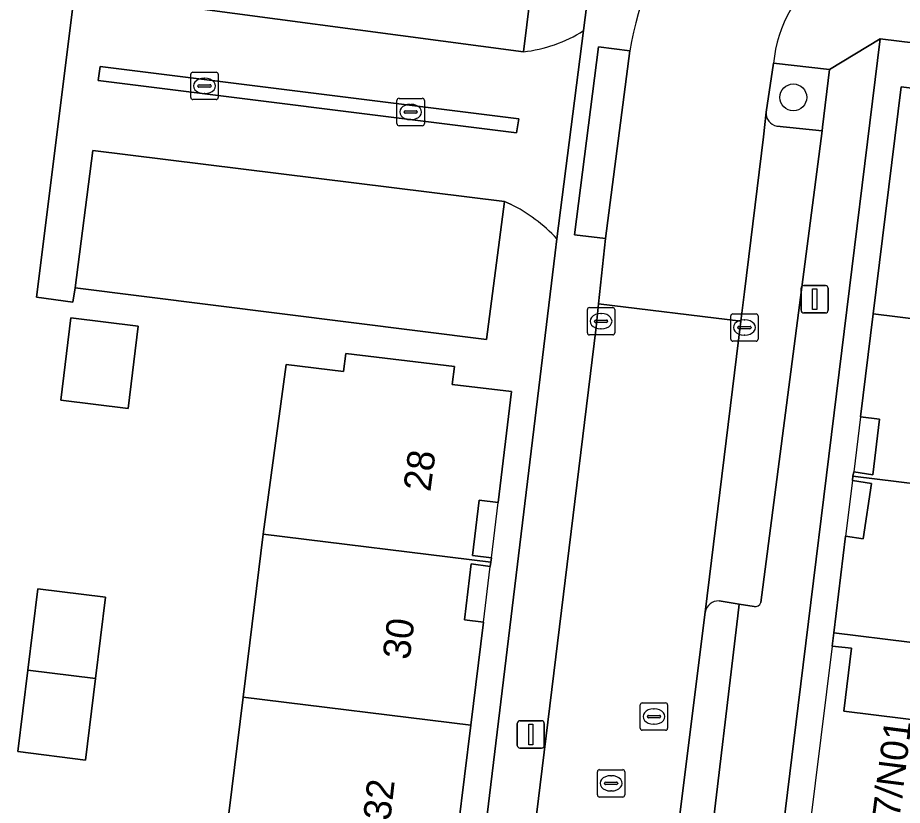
# Model space of a CAD drawing. Extents: x 161692 to 162379, y 380760 to 381678.
# Drawn here: x 161973.52 to 162005.87, y 381510.85 to 381539.66 of the extents above; entities that cross this region are included whole.
import ezdxf

# ---------------------------------------------------------------- set-up
doc = ezdxf.new("R2010")
doc.units = 0
for name, color, linetype in [('IMGEO_Boom', 7, 'Continuous'), ('IMGEO_Erf', 7, 'Continuous'), ('IMGEO_Groenvoorziening', 7, 'Continuous'), ('IMGEO_Kolk', 7, 'Continuous'), ('IMGEO_Lichtmast', 7, 'Continuous'), ('IMGEO_Pand', 7, 'Continuous'), ('IMGEO_Pand_nummerreeks', 7, 'Continuous'), ('IMGEO_Pand_overbouw', 7, 'Continuous'), ('IMGEO_Parkeervlak_open', 7, 'Continuous'), ('IMGEO_Rijbaan_lokaal_open', 7, 'Continuous'), ('IMGEO_Rioolput', 7, 'Continuous'), ('IMGEO_Voetpad_open', 7, 'Continuous')]:
    doc.layers.add(name, color=color, linetype=linetype)

msp = doc.modelspace()

# ---------------------------------------------------------------- linework, layer by layer
at = {"layer": 'IMGEO_Boom'}
msp.add_circle((162001.884, 381536.743), 0.489, dxfattribs=at)
at = {"layer": 'IMGEO_Erf'}
for points in [[(161991.54, 381532.84), (161991.326, 381532.938), (161990.661, 381527.885), (161975.621, 381529.772), (161975.536, 381529.247), (161974.209, 381529.432), (161976.241, 381545.619), (161976.992, 381551.317), (161977.738, 381556.214), (161993.237, 381554.387), (161995.71, 381554.098), (161996.13, 381554.049), (161996.809, 381559.24), (161996.499, 381559.276), (161995.759, 381559.362), (161995.823, 381559.901), (161996.552, 381559.848), (162000.576, 381593.248), (162001.207, 381593.163), (162001.667, 381596.893), (162001.035, 381596.977), (162002.392, 381607.998)], [(162011.328, 381513.359), (162003.733, 381514.294), (162004.013, 381516.592), (162003.304, 381516.673), (162003.363, 381517.155), (162003.797, 381520.693), (162004.438, 381520.597), (162004.744, 381522.624), (162004.045, 381522.729), (162004.065, 381522.888), (162004.096, 381523.046), (162004.787, 381522.933), (162005.037, 381524.968), (162004.336, 381525.054), (162004.8, 381528.823), (162005.823, 381537.129), (162013.238, 381536.209)], [(161988.158, 381489.548), (161993.174, 381531.061), (161993.239, 381531.571)], [(161981.038, 381508.866), (161981.769, 381514.81), (161982.502, 381520.767), (161983.345, 381526.972), (161985.441, 381526.72), (161985.519, 381527.375), (161989.491, 381526.896), (161989.412, 381526.241), (161991.576, 381525.98), (161991.088, 381521.927), (161990.393, 381522.011), (161990.149, 381519.986), (161990.844, 381519.902), (161990.822, 381519.744), (161990.8, 381519.586), (161990.103, 381519.681), (161989.866, 381517.632), (161990.561, 381517.546), (161990.09, 381513.787), (161989.627, 381510.026)]]:
    msp.add_lwpolyline(points, dxfattribs=at)
for points in [[(162134.534, 381522.993), (162121.812, 381524.568), (162005.061, 381538.886), (162002.066, 381514.499), (162001.603, 381510.725), (161998.605, 381486.311), (162116.422, 381471.873), (162120.422, 381471.33), (162128.114, 381470.452)], [(161975.468, 381528.678), (161977.933, 381528.376), (161977.564, 381525.367), (161975.099, 381525.669)], [(161974.261, 381518.773), (161976.741, 381518.467), (161976.373, 381515.487), (161976.005, 381512.507), (161973.525, 381512.813), (161973.893, 381515.792)]]:
    msp.add_lwpolyline(points, close=True, dxfattribs=at)
msp.add_arc((161988.805, 381527.406), 6.083, 43.2058, 63.2814, dxfattribs=at)
at = {"layer": 'IMGEO_Groenvoorziening'}
for points in [[(161995.28, 381547.551), (161995.471, 381549.008), (161995.058, 381549.061), (161992.59, 381549.365), (161976.992, 381551.317), (161976.241, 381545.619), (161977.606, 381545.442), (161992.65, 381543.552), (161992.013, 381538.408)], [(161994.211, 381539.183), (161995.28, 381547.551)], [(162003.211, 381537.763), (162001.156, 381537.994), (162000.892, 381536.204)], [(162001.281, 381535.692), (162002.939, 381535.516), (162002.955, 381535.648), (162003.211, 381537.763)]]:
    msp.add_lwpolyline(points, dxfattribs=at)
for centre, radius, start, end in [((161991.46, 381543.481), 5.103, 276.222, 302.6226), ((162001.369, 381536.163), 0.479, 175.0531, 259.3995)]:
    msp.add_arc(centre, radius, start, end, dxfattribs=at)
at = {"layer": 'IMGEO_Kolk'}
for p, q in [((161979.854, 381536.735), (161979.854, 381537.587)), ((161979.929, 381537.661), (161980.781, 381537.661)), ((161980.855, 381537.587), (161980.855, 381536.735)), ((161980.342, 381537.441), (161980.367, 381537.441)), ((161980.113, 381537.155), (161980.113, 381537.167)), ((161980.551, 381537.118), (161980.153, 381537.118)), ((161980.156, 381537.204), (161980.554, 381537.204)), ((161980.597, 381537.167), (161980.597, 381537.155)), ((161980.781, 381536.661), (161979.929, 381536.661)), ((161980.365, 381536.881), (161980.34, 381536.881)), ((161987.392, 381535.781), (161987.392, 381536.633)), ((161987.467, 381536.707), (161988.319, 381536.707)), ((161988.393, 381536.633), (161988.393, 381535.781)), ((161987.88, 381536.487), (161987.905, 381536.487)), ((161987.651, 381536.201), (161987.651, 381536.213)), ((161988.089, 381536.164), (161987.691, 381536.164)), ((161987.694, 381536.25), (161988.092, 381536.25)), ((161988.135, 381536.213), (161988.135, 381536.201)), ((161988.319, 381535.707), (161987.467, 381535.707)), ((161987.903, 381535.927), (161987.878, 381535.927)), ((161994.353, 381528.128), (161994.353, 381528.98)), ((161994.428, 381529.054), (161995.28, 381529.054)), ((161995.354, 381528.98), (161995.354, 381528.128)), ((161994.612, 381528.548), (161994.612, 381528.56)), ((161994.655, 381528.597), (161995.053, 381528.597)), ((161994.841, 381528.834), (161994.866, 381528.834)), ((161995.096, 381528.56), (161995.096, 381528.548)), ((161999.596, 381527.899), (161999.596, 381528.751)), ((161999.671, 381528.825), (162000.523, 381528.825)), ((162000.084, 381528.605), (162000.109, 381528.605)), ((162000.597, 381528.751), (162000.597, 381527.899)), ((161995.05, 381528.511), (161994.652, 381528.511)), ((161994.864, 381528.274), (161994.839, 381528.274)), ((161999.855, 381528.319), (161999.855, 381528.331)), ((162000.293, 381528.282), (161999.895, 381528.282)), ((161999.898, 381528.368), (162000.296, 381528.368)), ((162000.339, 381528.331), (162000.339, 381528.319)), ((161995.28, 381528.054), (161994.428, 381528.054)), ((162000.107, 381528.045), (162000.082, 381528.045)), ((162000.523, 381527.825), (161999.671, 381527.825))]:
    msp.add_line(p, q, dxfattribs=at)
for points in [[(161979.854, 381536.735), (161979.854, 381537.587)], [(161979.929, 381537.661), (161980.781, 381537.661)], [(161980.855, 381537.587), (161980.855, 381536.735)], [(161980.781, 381536.661), (161979.929, 381536.661)], [(161987.392, 381535.781), (161987.392, 381536.633)], [(161987.467, 381536.707), (161988.319, 381536.707)], [(161988.393, 381536.633), (161988.393, 381535.781)], [(161988.319, 381535.707), (161987.467, 381535.707)], [(161994.353, 381528.128), (161994.353, 381528.98)], [(161994.428, 381529.054), (161995.28, 381529.054)], [(161995.354, 381528.98), (161995.354, 381528.128)], [(161999.596, 381527.899), (161999.596, 381528.751)], [(161999.671, 381528.825), (162000.523, 381528.825)], [(162000.597, 381528.751), (162000.597, 381527.899)], [(161995.28, 381528.054), (161994.428, 381528.054)], [(162000.523, 381527.825), (161999.671, 381527.825)]]:
    msp.add_lwpolyline(points, dxfattribs=at)
for centre, radius, start, end in [((161979.931, 381537.585), 0.0765, 91.552, 178.448), ((161979.931, 381537.585), 0.0765, 91.552, 178.448), ((161980.779, 381537.585), 0.0765, 1.552, 88.448), ((161980.779, 381537.585), 0.0765, 1.552, 88.448), ((161980.153, 381537.164), 0.0403, 85.8775, 175.7526), ((161980.15, 381537.154), 0.0366, 178.938, 274.7102), ((161980.554, 381537.161), 0.043, 264.8664, 352.4533), ((161980.558, 381537.166), 0.0386, 1.7309, 96.639), ((161979.931, 381536.737), 0.0765, 181.552, 268.448), ((161979.931, 381536.737), 0.0765, 181.552, 268.448), ((161980.779, 381536.737), 0.0765, 271.552, 358.448), ((161980.779, 381536.737), 0.0765, 271.552, 358.448), ((161987.469, 381536.631), 0.0765, 91.552, 178.448), ((161987.469, 381536.631), 0.0765, 91.552, 178.448), ((161988.317, 381536.631), 0.0765, 1.552, 88.448), ((161988.317, 381536.631), 0.0765, 1.552, 88.448), ((161987.691, 381536.21), 0.0403, 85.8775, 175.7526), ((161987.688, 381536.2), 0.0366, 178.938, 274.7102), ((161988.092, 381536.207), 0.043, 264.8664, 352.4533), ((161988.096, 381536.212), 0.0386, 1.7309, 96.639), ((161987.469, 381535.783), 0.0765, 181.552, 268.448), ((161987.469, 381535.783), 0.0765, 181.552, 268.448), ((161988.317, 381535.783), 0.0765, 271.552, 358.448), ((161988.317, 381535.783), 0.0765, 271.552, 358.448), ((161994.43, 381528.978), 0.0765, 91.552, 178.448), ((161994.43, 381528.978), 0.0765, 91.552, 178.448), ((161995.278, 381528.978), 0.0765, 1.552, 88.448), ((161995.278, 381528.978), 0.0765, 1.552, 88.448), ((161994.652, 381528.557), 0.0403, 85.8775, 175.7526), ((161994.649, 381528.547), 0.0366, 178.938, 274.7102), ((161995.053, 381528.554), 0.043, 264.8664, 352.4533), ((161995.057, 381528.559), 0.0386, 1.7309, 96.639), ((161999.673, 381528.749), 0.0765, 91.552, 178.448), ((161999.673, 381528.749), 0.0765, 91.552, 178.448), ((162000.521, 381528.749), 0.0765, 1.552, 88.448), ((162000.521, 381528.749), 0.0765, 1.552, 88.448), ((161999.895, 381528.328), 0.0403, 85.8775, 175.7526), ((161999.892, 381528.318), 0.0366, 178.938, 274.7102), ((162000.296, 381528.325), 0.043, 264.8664, 352.4533), ((162000.3, 381528.33), 0.0386, 1.7309, 96.639), ((161994.43, 381528.13), 0.0765, 181.552, 268.448), ((161994.43, 381528.13), 0.0765, 181.552, 268.448), ((161995.278, 381528.13), 0.0765, 271.552, 358.448), ((161995.278, 381528.13), 0.0765, 271.552, 358.448), ((161999.673, 381527.901), 0.0765, 181.552, 268.448), ((161999.673, 381527.901), 0.0765, 181.552, 268.448), ((162000.521, 381527.901), 0.0765, 271.552, 358.448), ((162000.521, 381527.901), 0.0765, 271.552, 358.448)]:
    msp.add_arc(centre, radius, start, end, dxfattribs=at)
for centre, major_axis, ratio, start_param, end_param in [((161980.341, 381537.161), (-0.387, 0.002), 0.722429, 4.712389, 7.853982), ((161980.366, 381537.161), (-0.39, 0.002), 0.717154, 1.570796, 4.712389), ((161987.879, 381536.207), (-0.387, 0.002), 0.722429, 4.712389, 7.853982), ((161987.904, 381536.207), (-0.39, 0.002), 0.717154, 1.570796, 4.712389), ((161994.84, 381528.554), (-0.387, 0.002), 0.722429, 4.712389, 7.853982), ((161994.865, 381528.554), (-0.39, 0.002), 0.717154, 1.570796, 4.712389), ((162000.083, 381528.325), (-0.387, 0.002), 0.722429, 4.712389, 7.853982), ((162000.108, 381528.325), (-0.39, 0.002), 0.717154, 1.570796, 4.712389)]:
    msp.add_ellipse(centre, major_axis=major_axis, ratio=ratio, start_param=start_param, end_param=end_param, dxfattribs=at)
at = {"layer": 'IMGEO_Lichtmast'}
for p, q in [((162002.269, 381529.86), (162003.059, 381529.86)), ((162003.059, 381529.86), (162002.269, 381529.86)), ((162002.169, 381528.96), (162002.169, 381529.76)), ((162002.169, 381529.76), (162002.169, 381528.96)), ((162003.159, 381529.76), (162003.159, 381528.96)), ((162003.159, 381528.96), (162003.159, 381529.76)), ((162003.059, 381528.86), (162002.269, 381528.86)), ((162002.269, 381528.86), (162003.059, 381528.86)), ((161991.79, 381513.043), (161991.79, 381513.843)), ((161991.79, 381513.843), (161991.79, 381513.043)), ((161991.89, 381513.943), (161992.68, 381513.943)), ((161992.68, 381513.943), (161991.89, 381513.943)), ((161992.78, 381513.843), (161992.78, 381513.043)), ((161992.78, 381513.043), (161992.78, 381513.843)), ((161992.68, 381512.943), (161991.89, 381512.943)), ((161991.89, 381512.943), (161992.68, 381512.943))]:
    msp.add_line(p, q, dxfattribs=at)
for points in [[(162002.589, 381529.735), (162002.739, 381529.735), (162002.739, 381528.985), (162002.589, 381528.985), (162002.589, 381529.735)], [(161992.21, 381513.818), (161992.36, 381513.818), (161992.36, 381513.068), (161992.21, 381513.068), (161992.21, 381513.818)]]:
    msp.add_lwpolyline(points, dxfattribs=at)
for centre, start, end in [((162002.269, 381529.76), 90, 180), ((162002.269, 381529.76), 90, 180), ((162003.059, 381529.76), 0, 90), ((162003.059, 381529.76), 360, 90), ((162002.269, 381528.96), 180, 270), ((162002.269, 381528.96), 180, 270), ((162003.059, 381528.96), 270, 0), ((162003.059, 381528.96), 270, 0), ((161991.89, 381513.843), 90, 180), ((161991.89, 381513.843), 90, 180), ((161992.68, 381513.843), 0, 90), ((161992.68, 381513.843), 360, 90), ((161991.89, 381513.043), 180, 270), ((161991.89, 381513.043), 180, 270), ((161992.68, 381513.043), 270, 0), ((161992.68, 381513.043), 270, 0)]:
    msp.add_arc(centre, 0.1, start, end, dxfattribs=at)
at = {"layer": 'IMGEO_Pand'}
for points in [[(162015.808, 381535.193), (162015.893, 381535.888), (162015.476, 381535.938), (162015.392, 381535.254), (162013.152, 381535.514), (162013.238, 381536.209), (162005.823, 381537.129), (162004.8, 381528.823), (162013.104, 381527.799), (162014.869, 381527.582)], [(161977.564, 381525.367), (161977.933, 381528.376), (161975.468, 381528.678), (161975.099, 381525.669)], [(162013.104, 381527.799), (162004.8, 381528.823), (162004.336, 381525.054), (162005.037, 381524.968), (162004.787, 381522.933), (162004.096, 381523.046), (162004.065, 381522.888), (162012.374, 381521.863)], [(161983.345, 381526.972), (161982.502, 381520.767), (161990.822, 381519.744), (161990.844, 381519.902), (161990.149, 381519.986), (161990.393, 381522.011), (161991.088, 381521.927), (161991.576, 381525.98), (161989.412, 381526.241), (161989.491, 381526.896), (161985.519, 381527.375), (161985.441, 381526.72)], [(162012.374, 381521.863), (162004.065, 381522.888), (162004.045, 381522.729), (162004.744, 381522.624), (162004.438, 381520.597), (162003.797, 381520.693), (162003.363, 381517.155), (162011.669, 381516.13)], [(161990.8, 381519.586), (161990.822, 381519.744), (161982.502, 381520.767), (161981.769, 381514.81), (161990.09, 381513.787), (161990.561, 381517.546), (161989.866, 381517.632), (161990.103, 381519.681)], [(161976.373, 381515.487), (161976.741, 381518.467), (161974.261, 381518.773), (161973.893, 381515.792)], [(162011.669, 381516.13), (162003.363, 381517.155), (162003.304, 381516.673), (162004.013, 381516.592), (162003.733, 381514.294), (162011.328, 381513.359)], [(161976.373, 381515.487), (161973.893, 381515.792), (161973.525, 381512.813), (161976.005, 381512.507)], [(161990.09, 381513.787), (161981.769, 381514.81), (161981.038, 381508.866), (161989.361, 381507.843), (161989.375, 381507.996), (161988.669, 381508.097), (161988.956, 381510.116), (161989.627, 381510.026)]]:
    msp.add_lwpolyline(points, close=True, dxfattribs=at)
at = {"layer": 'IMGEO_Pand_overbouw'}
for points in [[(162005.037, 381524.968), (162004.336, 381525.054), (162004.096, 381523.046), (162004.787, 381522.933)], [(162004.744, 381522.624), (162004.045, 381522.729), (162003.797, 381520.693), (162004.438, 381520.597)], [(161991.088, 381521.927), (161990.393, 381522.011), (161990.149, 381519.986), (161990.844, 381519.902)], [(161990.8, 381519.586), (161990.103, 381519.681), (161989.866, 381517.632), (161990.561, 381517.546)], [(162011.328, 381513.359), (162003.733, 381514.294), (162004.013, 381516.592), (162003.304, 381516.673), (162002.271, 381508.315), (162002.97, 381508.233), (162003.264, 381510.522), (162010.862, 381509.593)]]:
    msp.add_lwpolyline(points, close=True, dxfattribs=at)
at = {"layer": 'IMGEO_Parkeervlak_open'}
for points in [[(161992.013, 381538.408), (161992.65, 381543.552), (161977.606, 381545.442), (161976.964, 381540.417)], [(161976.278, 381534.805), (161975.621, 381529.772), (161990.661, 381527.885), (161991.326, 381532.938)]]:
    msp.add_lwpolyline(points, close=True, dxfattribs=at)
for points in [[(162000.892, 381536.204), (162000.79, 381535.3), (162000.101, 381529.633), (161999.969, 381528.553), (161998.664, 381517.916)], [(162002.939, 381535.516), (162001.281, 381535.692)], [(162000.696, 381518.267), (162002.939, 381535.516)], [(161999.172, 381518.327), (161999.91, 381518.211), (162000.447, 381518.127)]]:
    msp.add_lwpolyline(points, dxfattribs=at)
for centre, radius, start, end in [((162001.369, 381536.163), 0.479, 175.0531, 259.3995), ((161999.15, 381517.835), 0.492, 87.3882, 170.5613), ((162000.494, 381518.334), 0.212, 257.1097, 341.584)]:
    msp.add_arc(centre, radius, start, end, dxfattribs=at)
at = {"layer": 'IMGEO_Rijbaan_lokaal_open'}
msp.add_lwpolyline([(161995.908, 381538.44), (161995.021, 381531.579), (161994.755, 381529.189), (161999.969, 381528.553), (162000.101, 381529.633), (162000.79, 381535.3), (162000.892, 381536.204), (162001.156, 381537.994)], dxfattribs=at)
for points in [[(161991.843, 381535.959), (161976.535, 381537.87), (161976.473, 381537.361), (161991.764, 381535.451)], [(161999.969, 381528.553), (161994.755, 381529.189), (161994.675, 381528.333), (161989.808, 381488.58), (161995.019, 381488.007), (161997.361, 381507.483), (161997.556, 381509.047), (161998.664, 381517.916)]]:
    msp.add_lwpolyline(points, close=True, dxfattribs=at)
for centre, radius, start, end in [((162009.827, 381536.061), 14.121, 147.7098, 170.3029), ((162006.198, 381537.46), 5.07, 80.5449, 173.9495)]:
    msp.add_arc(centre, radius, start, end, dxfattribs=at)
at = {"layer": 'IMGEO_Rioolput'}
for p, q in [((161996.288, 381513.67), (161996.288, 381514.522)), ((161996.363, 381514.596), (161997.215, 381514.596)), ((161996.776, 381514.376), (161996.801, 381514.376)), ((161997.289, 381514.522), (161997.289, 381513.67)), ((161996.547, 381514.09), (161996.547, 381514.102)), ((161996.985, 381514.053), (161996.587, 381514.053)), ((161996.59, 381514.139), (161996.988, 381514.139)), ((161997.031, 381514.102), (161997.031, 381514.09)), ((161996.799, 381513.816), (161996.774, 381513.816)), ((161997.215, 381513.596), (161996.363, 381513.596)), ((161994.722, 381511.228), (161994.722, 381512.08)), ((161994.797, 381512.154), (161995.649, 381512.154)), ((161995.723, 381512.08), (161995.723, 381511.228)), ((161995.21, 381511.934), (161995.235, 381511.934)), ((161994.981, 381511.648), (161994.981, 381511.66)), ((161995.419, 381511.611), (161995.021, 381511.611)), ((161995.024, 381511.697), (161995.422, 381511.697)), ((161995.465, 381511.66), (161995.465, 381511.648)), ((161995.649, 381511.154), (161994.797, 381511.154)), ((161995.233, 381511.374), (161995.208, 381511.374))]:
    msp.add_line(p, q, dxfattribs=at)
for points in [[(161996.288, 381513.67), (161996.288, 381514.522)], [(161996.363, 381514.596), (161997.215, 381514.596)], [(161997.289, 381514.522), (161997.289, 381513.67)], [(161997.215, 381513.596), (161996.363, 381513.596)], [(161994.722, 381511.228), (161994.722, 381512.08)], [(161994.797, 381512.154), (161995.649, 381512.154)], [(161995.723, 381512.08), (161995.723, 381511.228)], [(161995.649, 381511.154), (161994.797, 381511.154)]]:
    msp.add_lwpolyline(points, dxfattribs=at)
for centre, radius, start, end in [((161996.365, 381514.52), 0.0765, 91.552, 178.448), ((161996.365, 381514.52), 0.0765, 91.552, 178.448), ((161997.213, 381514.52), 0.0765, 1.552, 88.448), ((161997.213, 381514.52), 0.0765, 1.552, 88.448), ((161996.587, 381514.099), 0.0403, 85.8775, 175.7526), ((161996.584, 381514.089), 0.0366, 178.938, 274.7102), ((161996.988, 381514.096), 0.043, 264.8664, 352.4533), ((161996.992, 381514.101), 0.0386, 1.7309, 96.639), ((161996.365, 381513.672), 0.0765, 181.552, 268.448), ((161996.365, 381513.672), 0.0765, 181.552, 268.448), ((161997.213, 381513.672), 0.0765, 271.552, 358.448), ((161997.213, 381513.672), 0.0765, 271.552, 358.448), ((161994.799, 381512.078), 0.0765, 91.552, 178.448), ((161994.799, 381512.078), 0.0765, 91.552, 178.448), ((161995.647, 381512.078), 0.0765, 1.552, 88.448), ((161995.647, 381512.078), 0.0765, 1.552, 88.448), ((161995.021, 381511.657), 0.0403, 85.8775, 175.7526), ((161995.018, 381511.647), 0.0366, 178.938, 274.7102), ((161995.422, 381511.654), 0.043, 264.8664, 352.4533), ((161995.426, 381511.659), 0.0386, 1.7309, 96.639), ((161994.799, 381511.23), 0.0765, 181.552, 268.448), ((161994.799, 381511.23), 0.0765, 181.552, 268.448), ((161995.647, 381511.23), 0.0765, 271.552, 358.448), ((161995.647, 381511.23), 0.0765, 271.552, 358.448)]:
    msp.add_arc(centre, radius, start, end, dxfattribs=at)
for centre, major_axis, ratio, start_param, end_param in [((161996.775, 381514.096), (-0.387, 0.002), 0.722429, 4.712389, 7.853982), ((161996.8, 381514.096), (-0.39, 0.002), 0.717154, 1.570796, 4.712389), ((161995.209, 381511.654), (-0.387, 0.002), 0.722429, 4.712389, 7.853982), ((161995.234, 381511.654), (-0.39, 0.002), 0.717154, 1.570796, 4.712389)]:
    msp.add_ellipse(centre, major_axis=major_axis, ratio=ratio, start_param=start_param, end_param=end_param, dxfattribs=at)
at = {"layer": 'IMGEO_Voetpad_open'}
for points in [[(162004.421, 381603.637), (162004.221, 381603.838), (162004.694, 381607.65), (162003.029, 381607.922), (162001.667, 381596.893), (162001.207, 381593.163), (161997.016, 381559.216), (161996.809, 381559.24), (161996.13, 381554.049), (161995.471, 381549.008), (161995.28, 381547.551), (161994.211, 381539.183), (161993.239, 381531.571), (161993.174, 381531.061), (161988.158, 381489.548)], [(161992.013, 381538.408), (161976.964, 381540.417), (161977.606, 381545.442), (161976.241, 381545.619), (161974.209, 381529.432), (161975.536, 381529.247), (161975.621, 381529.772), (161976.278, 381534.805), (161991.326, 381532.938), (161991.54, 381532.84)], [(161993.239, 381531.571), (161994.211, 381539.183)], [(162000.447, 381518.127), (161999.91, 381518.211), (161999.85, 381517.779), (161998.79, 381508.876), (161999.544, 381508.772), (161999.27, 381506.518), (161997.166, 381489.262), (161997.07, 381488.558), (161996.765, 381486.116), (161998.605, 381486.311), (162001.603, 381510.725), (162002.066, 381514.499), (162005.061, 381538.886)], [(162005.061, 381538.886), (162003.211, 381537.763), (162002.955, 381535.648), (162002.939, 381535.516), (162000.696, 381518.267)], [(162001.156, 381537.994), (162003.211, 381537.763), (162005.061, 381538.886), (162121.812, 381524.568), (162134.534, 381522.993), (162136.253, 381522.78), (162138.119, 381522.549), (162138.119, 381522.559), (162138.138, 381523.065), (162138.195, 381524.209), (162132.513, 381524.912), (162132.328, 381525.173)], [(161994.675, 381528.333), (161994.755, 381529.189), (161995.021, 381531.579), (161993.887, 381531.719), (161994.762, 381538.596), (161995.908, 381538.44)], [(161987.508, 381465.495), (161987.599, 381466.608), (161988.726, 381478.04), (161989.755, 381488.052), (161989.808, 381488.58), (161994.675, 381528.333)], [(161999.85, 381517.779), (161999.91, 381518.211), (161999.172, 381518.327)], [(161998.664, 381517.916), (161997.556, 381509.047), (161998.79, 381508.876), (161999.85, 381517.779)]]:
    msp.add_lwpolyline(points, dxfattribs=at)
for points in [[(161995.908, 381538.44), (161994.762, 381538.596), (161993.887, 381531.719), (161995.021, 381531.579)], [(161976.473, 381537.361), (161976.535, 381537.87), (161991.843, 381535.959), (161991.764, 381535.451)]]:
    msp.add_lwpolyline(points, close=True, dxfattribs=at)
for centre, radius, start, end in [((162009.827, 381536.061), 14.121, 147.7098, 170.3029), ((162006.198, 381537.46), 5.07, 80.5449, 173.9495), ((161991.46, 381543.481), 5.103, 276.222, 302.6226), ((161988.805, 381527.406), 6.083, 43.2058, 63.2814), ((161999.15, 381517.835), 0.492, 87.3882, 170.5613), ((162000.494, 381518.334), 0.212, 257.1097, 341.584)]:
    msp.add_arc(centre, radius, start, end, dxfattribs=at)

# ---------------------------------------------------------------- texts
at = {"layer": 'IMGEO_Pand_nummerreeks'}
for s, rotation, p in [('28', 82.3684, (161988.612, 381522.294)), ('30', 82.7408, (161987.853, 381516.148)), ('17-17/N01', 82.6835, (162005.423, 381507.705)), ('32', 83.6003, (161987.147, 381510.265))]:
    msp.add_text(s, height=1, rotation=rotation, dxfattribs=at).set_placement(p)

doc.saveas('drawing.dxf')
